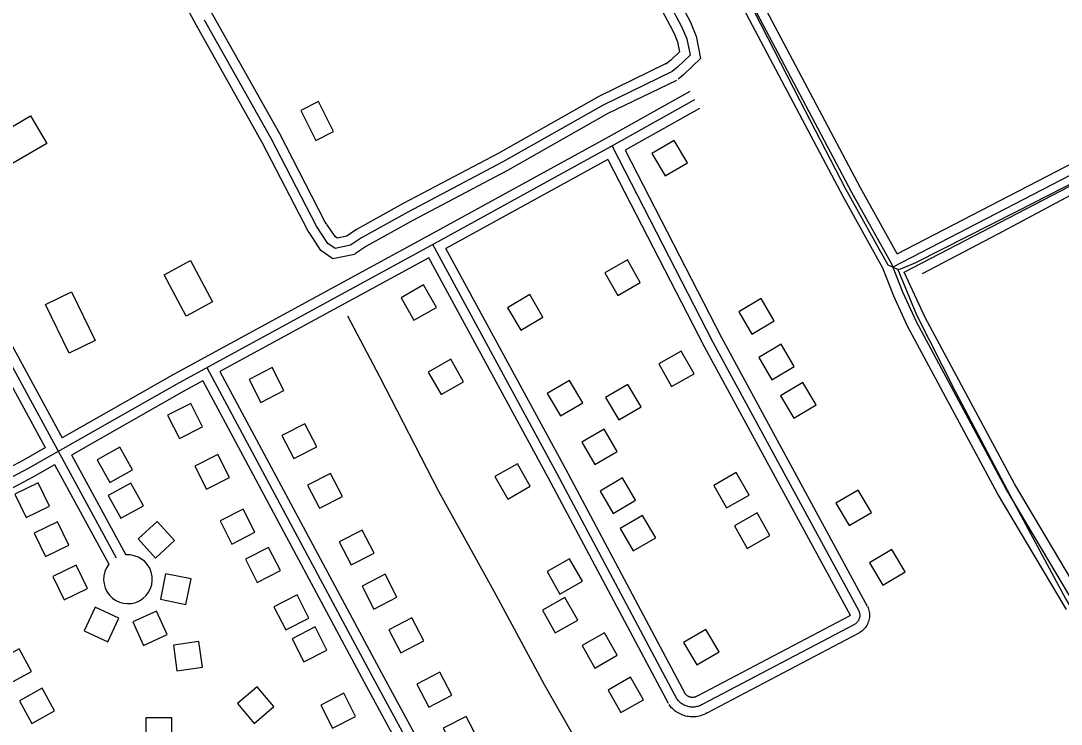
# Model space of a CAD drawing. Extents: x 3477039 to 3515015, y 546746 to 572297.
# Drawn here: x 3483632 to 3485237, y 565328 to 566412 of the extents above; entities that cross this region are included whole.
import ezdxf

# ---------------------------------------------------------------- set-up
doc = ezdxf.new("R2010")
doc.units = 0
for name, color, linetype in [('V-BLDG-OTLN', 7, 'Continuous'), ('V-DTCH-CNTR', 7, 'Continuous'), ('V-ROAD-CNTR', 7, 'Continuous'), ('V-TOPO-SHOR', 7, 'Continuous')]:
    doc.layers.add(name, color=color, linetype=linetype)

msp = doc.modelspace()

# ---------------------------------------------------------------- linework, layer by layer
at = {"layer": 'V-BLDG-OTLN'}
for points in [[(3484114.4, 566241.8), (3484091, 566288.1), (3484063.6, 566274.2), (3484087, 566227.9)], [(3483671.9, 566223.3), (3483618.1, 566191.8), (3483593.1, 566234.6), (3483646.8, 566266.1)], [(3484605.6, 566207.8), (3484625.9, 566173.3), (3484660.3, 566193.6), (3484640, 566228.1)], [(3483886.8, 565957.1), (3483852.9, 566020.8), (3483893.7, 566042.6), (3483927.6, 565978.9)], [(3484587.7, 566008.9), (3484567.9, 566043.7), (3484533.1, 566023.9), (3484552.9, 565989.1)], [(3484273.1, 565970.5), (3484253.3, 566005.3), (3484218.5, 565985.5), (3484238.3, 565950.7)], [(3483706.6, 565900), (3483670, 565975), (3483709.8, 565994.5), (3483746.4, 565919.4)], [(3484382.8, 565969.9), (3484403.1, 565935.4), (3484437.5, 565955.7), (3484417.2, 565990.2)], [(3484739.5, 565963.8), (3484759.8, 565929.3), (3484794.3, 565949.6), (3484774, 565984.1)], [(3484770.5, 565893.4), (3484790.8, 565858.9), (3484825.3, 565879.2), (3484805, 565913.7)], [(3484670.7, 565868.3), (3484650.9, 565903.1), (3484616.1, 565883.3), (3484635.9, 565848.6)], [(3483983.9, 565859.4), (3484002.3, 565823.9), (3484037.8, 565842.3), (3484019.4, 565877.8)], [(3484315, 565855.7), (3484295.2, 565890.5), (3484260.4, 565870.7), (3484280.2, 565836)], [(3484444.2, 565837.7), (3484464.5, 565803.2), (3484499, 565823.5), (3484478.6, 565858)], [(3484534.2, 565831.5), (3484554.5, 565797), (3484588.9, 565817.3), (3484568.6, 565851.8)], [(3484804.2, 565834.3), (3484824.5, 565799.9), (3484859, 565820.2), (3484838.7, 565854.7)], [(3483912, 565786.6), (3483893.9, 565822.3), (3483858.3, 565804.1), (3483876.4, 565768.5)], [(3484034.3, 565772.8), (3484052.8, 565737.3), (3484088.3, 565755.7), (3484069.8, 565791.2)], [(3484497.3, 565762.6), (3484517.7, 565728.1), (3484552.1, 565748.5), (3484531.8, 565782.9)], [(3483749.6, 565735.6), (3483769.1, 565700.7), (3483804, 565720.1), (3483784.6, 565755.1)], [(3483953.9, 565708.2), (3483935.7, 565743.8), (3483900.1, 565725.7), (3483918.2, 565690)], [(3484417.9, 565694.8), (3484398.1, 565729.5), (3484363.3, 565709.7), (3484383.1, 565675)], [(3484755.4, 565681), (3484735.6, 565715.8), (3484700.9, 565696), (3484720.7, 565661.2)], [(3483675.9, 565664.1), (3483658.6, 565700.1), (3483622.5, 565682.7), (3483639.9, 565646.7)], [(3483766.6, 565680.3), (3483786, 565645.3), (3483821, 565664.7), (3483801.6, 565699.7)], [(3484074.2, 565696.2), (3484092.6, 565660.7), (3484128.1, 565679.1), (3484109.7, 565714.6)], [(3484525.6, 565687.2), (3484546, 565652.8), (3484580.4, 565673.1), (3484560.1, 565707.5)], [(3484889.5, 565668.5), (3484909.8, 565634), (3484944.3, 565654.3), (3484924, 565688.8)], [(3483993.1, 565623.7), (3483974.9, 565659.4), (3483939.3, 565641.2), (3483957.4, 565605.6)], [(3484787.5, 565618.7), (3484767.8, 565653.5), (3484733, 565633.7), (3484752.8, 565598.9)], [(3483705.8, 565603.9), (3483688.4, 565639.9), (3483652.4, 565622.5), (3483669.8, 565586.5)], [(3483812.6, 565613.6), (3483839.5, 565584), (3483869.1, 565610.9), (3483842.3, 565640.5)], [(3484556.6, 565629.5), (3484576.9, 565595.1), (3484611.4, 565615.4), (3484591.1, 565649.8)], [(3484123.2, 565608.8), (3484141.6, 565573.3), (3484177.1, 565591.7), (3484158.7, 565627.2)], [(3484032.4, 565564.7), (3484014.2, 565600.3), (3483978.6, 565582.2), (3483996.7, 565546.5)], [(3484941.4, 565576.8), (3484961.7, 565542.3), (3484996.2, 565562.6), (3484975.9, 565597.1)], [(3483734.5, 565537), (3483717.1, 565573.1), (3483681, 565555.7), (3483698.4, 565519.7)], [(3484498.4, 565548.2), (3484478.6, 565583), (3484443.9, 565563.2), (3484463.7, 565528.4)], [(3483855.2, 565559.7), (3483847.3, 565520.5), (3483886.5, 565512.6), (3483894.4, 565551.8)], [(3484158.3, 565540.5), (3484176.7, 565505), (3484212.2, 565523.5), (3484193.8, 565559)], [(3484076.2, 565491.4), (3484058, 565527.1), (3484022.4, 565508.9), (3484040.5, 565473.3)], [(3484491.2, 565488.4), (3484471.4, 565523.2), (3484436.6, 565503.4), (3484456.4, 565468.6)], [(3483782.8, 565491.1), (3483746.6, 565508.2), (3483729.6, 565472), (3483765.8, 565454.9)], [(3483840.9, 565502.2), (3483804.6, 565485.4), (3483821.3, 565449.1), (3483857.6, 565465.9)], [(3484199.6, 565473.3), (3484218.1, 565437.8), (3484253.6, 565456.2), (3484235.1, 565491.7)], [(3484104.1, 565442.1), (3484086, 565477.8), (3484050.3, 565459.6), (3484068.5, 565424)], [(3484552.2, 565434.2), (3484532.5, 565468.9), (3484497.7, 565449.2), (3484517.5, 565414.4)], [(3484654.5, 565453.7), (3484674.8, 565419.3), (3484709.3, 565439.6), (3484689, 565474)], [(3483594, 565424.7), (3483613.5, 565389.8), (3483648.4, 565409.2), (3483629, 565444.2)], [(3483872.6, 565410.3), (3483912.3, 565415.9), (3483906.7, 565455.5), (3483867.1, 565449.9)], [(3484242.9, 565389.5), (3484261.4, 565354), (3484296.9, 565372.4), (3484278.4, 565407.9)], [(3484592.5, 565365.4), (3484572.7, 565400.2), (3484537.9, 565380.4), (3484557.7, 565345.6)], [(3483629.5, 565363.8), (3483649, 565328.9), (3483683.9, 565348.3), (3483664.5, 565383.3)], [(3483966, 565359.6), (3483991.9, 565329.1), (3484022.4, 565355), (3483996.5, 565385.5)], [(3484148.4, 565339.9), (3484130.3, 565375.6), (3484094.6, 565357.4), (3484112.8, 565321.8)], [(3483864.7, 565337.8), (3483824.7, 565337.6), (3483824.8, 565297.6), (3483864.8, 565297.8)], [(3484283.6, 565321.5), (3484302, 565286), (3484337.5, 565304.4), (3484319.1, 565339.9)]]:
    msp.add_lwpolyline(points, close=True, dxfattribs=at)
at = {"layer": 'V-DTCH-CNTR'}
for points in [[(3485806.1, 566457.5), (3485636.1, 566364.5), (3485488.4, 566288.6), (3485331.7, 566201.6), (3485169.8, 566118.8), (3485012.2, 566039.3), (3484995.2, 566032), (3484989, 566029.7), (3484984.8, 566028.8), (3484970.3, 566035.6), (3484904.9, 566153), (3484834.5, 566288.9), (3484764.6, 566425.2)], [(3484984.8, 566028.8), (3485014.1, 565958.8), (3485073.4, 565841.3), (3485164, 565669.7), (3485244.3, 565520.6), (3485262.5, 565489.8)]]:
    msp.add_lwpolyline(points, dxfattribs=at)
at = {"layer": 'V-ROAD-CNTR'}
for points in [[(3485261.6, 565506.4), (3485151.8, 565691.2), (3485013.6, 565948.4), (3484992.5, 565993.9), (3484975.8, 566037.3), (3484914.3, 566147.8), (3484687.5, 566575.9), (3484376.6, 567150.9), (3484166, 567559.5), (3483812.6, 568215.1), (3483402.5, 568997.3), (3483141.9, 569503.2), (3482987.8, 569799.2)], [(3485245.3, 565504.5), (3485138.7, 565683.8), (3485000.2, 565941.7), (3484978.7, 565988), (3484962.1, 566030.9), (3484901.1, 566140.7), (3484674.2, 566568.8), (3484363.4, 567143.9), (3484152.8, 567552.5), (3483799.3, 568208), (3483389.2, 568990.3), (3483387.1, 568994.5)], [(3482969.3, 567073), (3483779.1, 565584.3)], [(3484418.5, 566895.3), (3484420.4, 566892.5), (3484489.8, 566748), (3484617.2, 566500.1), (3484664.9, 566410.2), (3484668.8, 566401.2)], [(3484393.1, 566879.3), (3484394.4, 566877.4), (3484462.9, 566734.7), (3484590.6, 566486.2), (3484637.8, 566397.2), (3484640.9, 566390.1)], [(3484984.1, 566053.2), (3485316.6, 566225.4), (3485580.4, 566368.7), (3485812.7, 566492.2), (3486054.2, 566620)], [(3484976.9, 566034.3), (3484978, 566033.2), (3485323.6, 566212.2), (3485587.5, 566355.5), (3485819.8, 566478.9), (3486061.6, 566606.9)], [(3484104.2, 566098.5), (3484101.1, 566103.2), (3484031.3, 566238), (3483928.4, 566420.8), (3483858.7, 566549.8), (3483834.2, 566596)], [(3484994.6, 566024.9), (3485330.7, 566198.9), (3485594.6, 566342.3), (3485826.8, 566465.7), (3486069, 566593.9)], [(3484078, 566083.8), (3484075.2, 566088), (3484004.9, 566223.8), (3483902.1, 566406.3), (3483832.2, 566535.7), (3483809.2, 566579.1)], [(3484984.1, 566053.2), (3484927.5, 566155), (3484709.8, 566565.8)], [(3484603.9, 566493.1), (3484651.3, 566403.7), (3484659.7, 566384.6), (3484664.4, 566359.4), (3484645, 566340.8), (3484636.7, 566334.1)], [(3483347.4, 566409.3), (3483695.5, 565769.4)], [(3484636.7, 566334.1), (3484530.6, 566282.5), (3484375.6, 566194.8), (3484228.7, 566117.4), (3484157.5, 566077.6), (3484140.6, 566066.4), (3484116.7, 566061.2), (3484105.6, 566069), (3484088.2, 566095.6), (3484018.1, 566230.9), (3483915.3, 566413.6)], [(3483321, 566395), (3483669.5, 565754.5)], [(3484640.9, 566390.1), (3484645.3, 566380.1), (3484648.2, 566364.6), (3484635, 566352), (3484627.3, 566345.7)], [(3484668.8, 566401.2), (3484674.1, 566389), (3484680.7, 566354.2), (3484654.9, 566329.5), (3484647.6, 566323.6)], [(3484627.8, 566346.5), (3484523.7, 566295.8), (3484368.4, 566208), (3484221.5, 566130.6), (3484149.6, 566090.4), (3484138.6, 566083.1)], [(3484630.2, 566347.6), (3484627.8, 566346.5)], [(3484643.3, 566320.6), (3484537.6, 566269.3), (3484382.8, 566181.6), (3484235.8, 566104.2), (3484165.3, 566064.7), (3484148.2, 566053.4)], [(3484647.6, 566323.6), (3484646.2, 566322.4)], [(3484664.2, 566303.5), (3484534.6, 566231), (3484262.6, 566081.8), (3483868.6, 565867.5), (3483695.7, 565769.2)], [(3484671.5, 566290.4), (3484541.9, 566217.9), (3484269.8, 566068.6), (3483875.9, 565854.4), (3483643, 565721.9), (3482943.2, 565349.4)], [(3484678.8, 566277.4), (3484564.1, 566213.1)], [(3484544.1, 566219.1), (3484699.5, 565917.1), (3484924.7, 565502.8)], [(3484537.8, 566198.6), (3484287.7, 566061.4)], [(3484537.8, 566198.6), (3484686.2, 565910.1), (3484911.5, 565495.7)], [(3484564.1, 566213.1), (3484712.7, 565924.1), (3484937.9, 565510)], [(3484138.6, 566083.1), (3484134.7, 566080.4), (3484120, 566077.3), (3484116.6, 566079.6), (3484104.7, 566097.8)], [(3484148.2, 566053.4), (3484146.6, 566052.3), (3484113.4, 566045.2), (3484094.7, 566058.4), (3484078, 566083.8)], [(3484644.2, 565366.9), (3484459.3, 565714.1), (3484267.4, 566067.4)], [(3484657.4, 565373.9), (3484472.5, 565721.2), (3484287.7, 566061.4)], [(3484261.4, 566047), (3483939, 565871.7)], [(3484631, 565359.8), (3484446.1, 565707), (3484261.4, 566047)], [(3485264.1, 565531.5), (3485164.9, 565698.6), (3485027.1, 565955.1), (3484994.6, 566024.9)], [(3483918.7, 565877.7), (3484174.9, 565399.7), (3484383.2, 565016.2), (3484629.4, 564562.3), (3484861.3, 564130.1), (3485097.3, 563703.4), (3485214.6, 563489.3), (3485265, 563393.7)], [(3483939, 565871.7), (3484188.1, 565406.8), (3484278.8, 565239.8)], [(3483912.6, 565857.3), (3483883.2, 565841.3), (3483709.9, 565742.7)], [(3483912.6, 565857.3), (3484161.7, 565392.6), (3484252.3, 565225.7)], [(3483669.7, 565754.3), (3483635.7, 565735), (3483442.5, 565632.2)], [(3483709.8, 565743.1), (3483793.8, 565588.8)], [(3483683.9, 565727.9), (3483650.2, 565708.7), (3483456.8, 565605.8)], [(3483683.8, 565728.1), (3483767.4, 565574.4)], [(3484938.4, 565509), (3484939.1, 565507.4), (3484939.8, 565505.4), (3484940.4, 565503.3), (3484940.9, 565501.1), (3484941.2, 565499), (3484941.3, 565496.8), (3484941.3, 565494.6), (3484941.2, 565492.4), (3484940.9, 565490.2), (3484940.4, 565488.1), (3484939.8, 565486), (3484939, 565483.9), (3484938.1, 565481.9), (3484937.1, 565480), (3484935.9, 565478.1), (3484934.6, 565476.4), (3484933.1, 565474.7), (3484931.6, 565473.2), (3484929.9, 565471.7), (3484928.2, 565470.4), (3484926.4, 565469.2), (3484925.4, 565468.7)], [(3484911, 565494.9), (3484676.3, 565371.6)], [(3484911, 565496.7), (3484911.3, 565496.2), (3484911.3, 565496.1), (3484911.3, 565496), (3484911.3, 565496), (3484911.3, 565495.9), (3484911.3, 565495.8), (3484911.3, 565495.7), (3484911.3, 565495.7), (3484911.3, 565495.6), (3484911.3, 565495.5), (3484911.3, 565495.4), (3484911.3, 565495.4), (3484911.2, 565495.3), (3484911.2, 565495.2), (3484911.2, 565495.2), (3484911.1, 565495.1), (3484911.1, 565495.1), (3484911, 565495), (3484910.9, 565495), (3484910.9, 565494.9), (3484910.7, 565494.8), (3484910.5, 565494.7)], [(3484924.7, 565502.8), (3484925.2, 565501.8), (3484925.6, 565500.7), (3484925.9, 565499.6), (3484926.1, 565498.5), (3484926.3, 565497.4), (3484926.3, 565496.3), (3484926.3, 565495.2), (3484926.2, 565494), (3484926.1, 565492.9), (3484925.8, 565491.8), (3484925.5, 565490.7), (3484925.1, 565489.6), (3484924.7, 565488.6), (3484924.1, 565487.6), (3484923.5, 565486.7), (3484922.8, 565485.7), (3484922.1, 565484.9), (3484921.3, 565484.1), (3484920.4, 565483.3), (3484919.5, 565482.6), (3484918.6, 565482), (3484918, 565481.7)], [(3484918, 565481.7), (3484683.3, 565358.3)], [(3484925, 565468.4), (3484690.3, 565345)], [(3484683.3, 565358.3), (3484682, 565357.5), (3484680.6, 565356.8), (3484679.2, 565356.2), (3484677.8, 565355.7), (3484676.4, 565355.2), (3484674.9, 565354.9), (3484673.4, 565354.6), (3484671.9, 565354.3), (3484670.4, 565354.2), (3484668.8, 565354.1), (3484667.3, 565354.1), (3484665.8, 565354.2), (3484664.3, 565354.4), (3484662.8, 565354.6), (3484661.3, 565355), (3484659.8, 565355.4), (3484658.3, 565355.9), (3484656.9, 565356.4), (3484655.5, 565357), (3484654.2, 565357.7), (3484652.9, 565358.5), (3484651.6, 565359.4), (3484650.4, 565360.3), (3484649.2, 565361.2), (3484648.1, 565362.3), (3484647, 565363.4), (3484646, 565364.5), (3484645, 565365.7), (3484644.2, 565366.9)], [(3484675.9, 565371.3), (3484674.9, 565370.8), (3484674.3, 565370.4), (3484673.6, 565370.1), (3484672.9, 565369.9), (3484672.2, 565369.7), (3484671.5, 565369.5), (3484670.8, 565369.3), (3484670, 565369.2), (3484669.3, 565369.1), (3484668.6, 565369.1), (3484667.8, 565369.1), (3484667.1, 565369.2), (3484666.3, 565369.2), (3484665.6, 565369.4), (3484664.9, 565369.5), (3484664.2, 565369.7), (3484663.5, 565370), (3484662.8, 565370.2), (3484662.1, 565370.5), (3484661.5, 565370.9), (3484660.8, 565371.2), (3484660.2, 565371.7), (3484659.6, 565372.1), (3484659, 565372.6), (3484658.5, 565373.1), (3484658, 565373.6), (3484657.5, 565374.1), (3484657, 565374.7), (3484656.4, 565375.6)], [(3484690.7, 565345.2), (3484689.1, 565344.3), (3484687, 565343.3), (3484684.9, 565342.3), (3484682.7, 565341.5), (3484680.5, 565340.8), (3484678.3, 565340.2), (3484676, 565339.8), (3484673.7, 565339.4), (3484671.4, 565339.2), (3484669.1, 565339.1), (3484666.8, 565339.1), (3484664.5, 565339.3), (3484662.2, 565339.5), (3484659.9, 565339.9), (3484657.6, 565340.4), (3484655.4, 565341), (3484653.2, 565341.7), (3484651.1, 565342.6), (3484649, 565343.6), (3484646.9, 565344.6), (3484644.9, 565345.8), (3484643, 565347.1), (3484641.1, 565348.4), (3484639.4, 565349.9), (3484637.6, 565351.5), (3484636, 565353.1), (3484634.5, 565354.9), (3484633.1, 565356.7), (3484632, 565358.1)]]:
    msp.add_lwpolyline(points, dxfattribs=at)
msp.add_arc((3483797.1, 565551.3), 37.6, 142.0248, 95.0672, dxfattribs=at)
at = {"layer": 'V-TOPO-SHOR'}
for points in [[(3485023.2, 566022.6), (3485140.1, 566083.8), (3485312, 566175.8), (3485478.6, 566261.3), (3485633, 566343.2), (3485769.4, 566419.2), (3485888.2, 566479.9), (3486011.8, 566548.1), (3486071.8, 566576), (3486087, 566584)], [(3484574.5, 565148.6), (3484530.4, 565230), (3484439.7, 565388.5), (3484361.4, 565533.4), (3484276.6, 565686.6), (3484185.5, 565863.4), (3484136.2, 565957)]]:
    msp.add_lwpolyline(points, dxfattribs=at)

doc.saveas('drawing.dxf')
